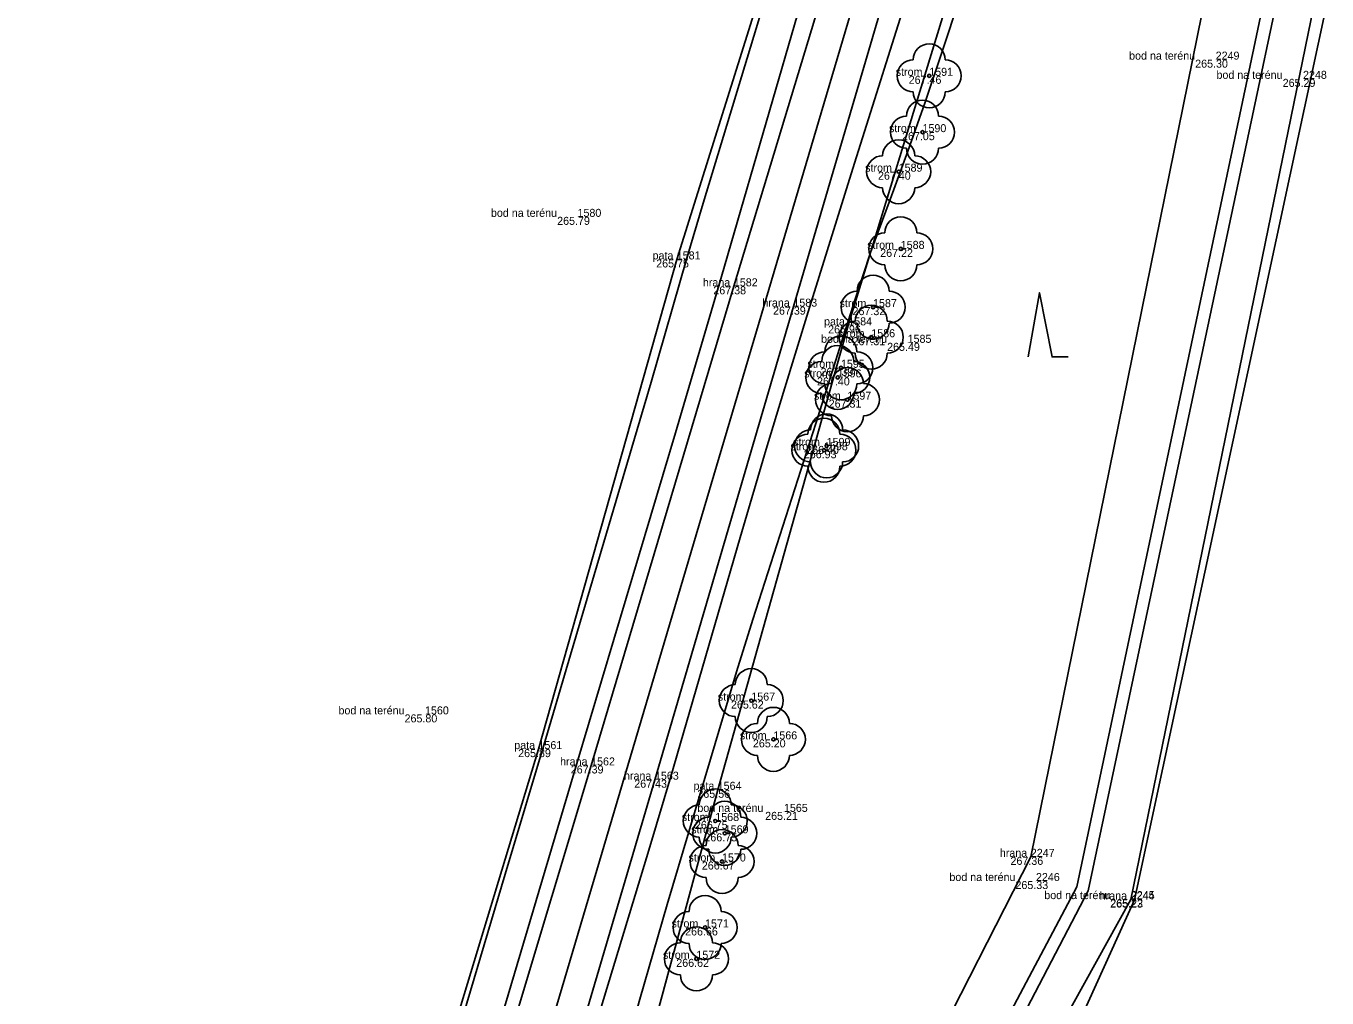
# Model space of a CAD drawing. Extents: x -567962 to -566460, y -1093720 to -1089838.
# Drawn here: x -567071.6 to -566990.3, y -1090541.7 to -1090481 of the extents above; entities that cross this region are included whole.
import ezdxf

# ---------------------------------------------------------------- set-up
doc = ezdxf.new("R2010")
doc.units = 0
for name, color, linetype in [('0_osa hráze', 7, 'Continuous'), ('bod_znacka', 7, 'Continuous'), ('cislo_bodu', 7, 'Continuous'), ('Doměření - kraj pole', 7, 'Continuous'), ('hrana_L', 7, 'Continuous'), ('kod_bodu', 7, 'Continuous'), ('norm_vrst', 7, 'Continuous'), ('ostatni', 7, 'Continuous'), ('stromy', 7, 'Continuous'), ('Vrstva 1', 7, 'Continuous'), ('vyska_bodu', 7, 'Continuous')]:
    doc.layers.add(name, color=color, linetype=linetype)

# ---------------------------------------------------------------- blocks, each defined once
blk = doc.blocks.new('3.08')
at = {"layer": 'Vrstva 1'}
blk.add_lwpolyline([(-0.07, 0), (0, 0.4), (0.08, 0), (0.18, 0)], dxfattribs=at)

msp = doc.modelspace()

# ---------------------------------------------------------------- linework, layer by layer
at = {"layer": '0_osa hráze'}
msp.add_lwpolyline([(-566992.633, -1090384.067), (-567007.197, -1090436.584), (-567067.25, -1090639.191), (-567071.646, -1090653.926)], dxfattribs=at)
at = {"layer": 'bod_znacka'}
for p, q in [((-566997.3, -1090483.05), (-566997.3, -1090483.05)), ((-567015.2, -1090484.06), (-567015.2, -1090484.06)), ((-566991.84, -1090484.25), (-566991.84, -1090484.25)), ((-567015.62, -1090487.58), (-567015.62, -1090487.58)), ((-567017.11, -1090490.05), (-567017.11, -1090490.05)), ((-567037.18, -1090492.87), (-567037.18, -1090492.87)), ((-567016.98, -1090494.87), (-567016.98, -1090494.87)), ((-567030.98, -1090495.53), (-567030.98, -1090495.53)), ((-567027.41, -1090497.21), (-567027.41, -1090497.21)), ((-567023.69, -1090498.48), (-567023.69, -1090498.48)), ((-567018.71, -1090498.51), (-567018.71, -1090498.51)), ((-567020.26, -1090499.65), (-567020.26, -1090499.65)), ((-567018.82, -1090500.39), (-567018.82, -1090500.39)), ((-567016.55, -1090500.74), (-567016.55, -1090500.74)), ((-567020.92, -1090502.9), (-567020.92, -1090502.9)), ((-567020.72, -1090502.3), (-567020.72, -1090502.3)), ((-567020.31, -1090504.29), (-567020.31, -1090504.29)), ((-567021.78, -1090507.45), (-567021.78, -1090507.45)), ((-567021.61, -1090507.18), (-567021.61, -1090507.18)), ((-567026.32, -1090523.09), (-567026.32, -1090523.09)), ((-567046.71, -1090523.95), (-567046.71, -1090523.95)), ((-567024.94, -1090525.51), (-567024.94, -1090525.51)), ((-567039.62, -1090526.12), (-567039.62, -1090526.12)), ((-567036.33, -1090527.14), (-567036.33, -1090527.14)), ((-567032.34, -1090528.03), (-567032.34, -1090528.03)), ((-567028.42, -1090528.66), (-567028.42, -1090528.66)), ((-567028.57, -1090530.61), (-567028.57, -1090530.61)), ((-567024.28, -1090530.04), (-567024.28, -1090530.04)), ((-567027.98, -1090531.38), (-567027.98, -1090531.38)), ((-567028.15, -1090533.14), (-567028.15, -1090533.14)), ((-567008.85, -1090532.85), (-567008.85, -1090532.85)), ((-567008.53, -1090534.36), (-567008.53, -1090534.36)), ((-567002.61, -1090535.52), (-567002.61, -1090535.52)), ((-567002.6, -1090535.49), (-567002.6, -1090535.49)), ((-567029.21, -1090537.26), (-567029.21, -1090537.26)), ((-567029.75, -1090539.22), (-567029.75, -1090539.22))]:
    msp.add_line(p, q, dxfattribs=at)
at = {"layer": 'Doměření - kraj pole'}
msp.add_lwpolyline([(-567047.906, -1090663.012), (-567047.627, -1090662.294), (-567014.86, -1090563.09), (-567002.362, -1090535.532), (-566955.49, -1090317.15), (-566941.63, -1090287.13), (-566940.57, -1090285.53), (-566924.46, -1090259.19), (-566900.35, -1090228.87), (-566877.72, -1090206.37), (-566851.19, -1090186.75), (-566766.44, -1090128.68), (-566717.21, -1090096.34), (-566711.98, -1090092.48)], dxfattribs=at)
at = {"layer": 'hrana_L'}
for p, q in [((-567030.98, -1090495.53), (-567022.3, -1090467.89)), ((-567018.93, -1090469.23), (-567027.41, -1090497.21)), ((-567023.69, -1090498.48), (-567015.36, -1090470.18)), ((-567011.59, -1090471.32), (-567020.26, -1090499.65)), ((-567039.62, -1090526.12), (-567030.98, -1090495.53)), ((-567027.41, -1090497.21), (-567036.33, -1090527.14)), ((-567032.34, -1090528.03), (-567023.69, -1090498.48)), ((-567020.26, -1090499.65), (-567028.42, -1090528.66)), ((-567048.19, -1090554.36), (-567039.62, -1090526.12)), ((-567044.9, -1090555.73), (-567036.33, -1090527.14)), ((-567040.92, -1090557.11), (-567032.34, -1090528.03)), ((-567028.42, -1090528.66), (-567036.65, -1090559.09))]:
    msp.add_line(p, q, dxfattribs=at)
for points in [[(-567053.87, -1090661.84), (-567020.06, -1090563.34), (-567005.258, -1090534.966), (-566958.763, -1090315.674), (-566944.67, -1090284.66), (-566926.49, -1090256.26), (-566902.65, -1090226.03), (-566881.28, -1090203.14), (-566853.44, -1090182.668), (-566715.257, -1090089.634)], [(-567050.54, -1090661.95), (-567017.83, -1090562.99), (-567002.61, -1090535.52), (-566957.72, -1090316.45), (-566942.31, -1090285.07), (-566925.11, -1090257.71), (-566901.37, -1090227.4), (-566879.5, -1090205.23), (-566852.16, -1090184), (-566767.57, -1090126.99), (-566713.28, -1090090.76)], [(-567054.63, -1090661.3), (-567021.1, -1090563.26), (-567005.966, -1090534.719), (-566959.79, -1090315.95), (-566954.53, -1090301.38)], [(-567056.9, -1090661.05), (-567024.166, -1090562.867), (-567008.85, -1090532.85), (-566986.05, -1090420.46), (-566964.67, -1090335.6)]]:
    msp.add_lwpolyline(points, dxfattribs=at)
at = {"layer": 'norm_vrst'}
for points in [[(-566996.014, -1090380.556), (-566996.729, -1090383.891), (-566997.836, -1090389.245), (-566998.16, -1090390.704), (-566998.565, -1090392.408), (-566999.415, -1090395.853), (-567000.577, -1090400.394), (-567003.099, -1090409.708), (-567007.472, -1090425.275), (-567010.547, -1090436.053), (-567013.879, -1090447.727), (-567016.833, -1090457.839), (-567020.353, -1090469.807), (-567022.825, -1090478.13), (-567024.79, -1090484.896), (-567028.172, -1090496.589), (-567031.048, -1090506.363), (-567037.228, -1090527.014), (-567046.993, -1090559.911), (-567047.484, -1090561.587), (-567048.887, -1090566.488), (-567053.022, -1090581.114), (-567055.12, -1090588.724)], [(-567049.953, -1090590.144), (-567048.297, -1090584.489), (-567040.503, -1090558.498), (-567039.972, -1090556.684), (-567038.82, -1090552.675), (-567038.279, -1090550.821), (-567036.614, -1090545.257), (-567032.664, -1090532.219), (-567031.35, -1090527.828), (-567027.02, -1090512.891), (-567025.39, -1090507.378), (-567024.313, -1090503.813), (-567022.688, -1090498.527), (-567019.868, -1090489.514), (-567016.268, -1090478.09)], [(-567047.076, -1090588.184), (-567045.854, -1090583.977), (-567040.678, -1090567.485), (-567040.181, -1090565.873), (-567039.168, -1090562.531), (-567038.192, -1090559.24), (-567037.675, -1090557.426), (-567034.982, -1090547.75), (-567033.279, -1090541.737), (-567031.572, -1090535.819), (-567028.863, -1090526.739), (-567027.241, -1090521.291), (-567026.223, -1090518.024), (-567022.288, -1090505.782), (-567021.269, -1090502.56), (-567020.711, -1090500.763), (-567019.81, -1090497.96), (-567018.867, -1090495.097), (-567017.637, -1090491.791), (-567016.545, -1090488.775), (-567015.461, -1090485.7), (-567014.383, -1090482.534), (-567013.312, -1090479.251)], [(-567025.817, -1090480.413), (-567029.333, -1090492.025), (-567030.341, -1090495.442), (-567032.587, -1090503.199), (-567037.894, -1090521.152), (-567039.05, -1090525.097), (-567041.711, -1090533.924), (-567047.346, -1090552.919), (-567047.876, -1090554.686), (-567053.853, -1090574.365), (-567054.803, -1090577.576), (-567055.717, -1090580.821), (-567056.18, -1090582.553), (-567059.106, -1090593.771)]]:
    msp.add_lwpolyline(points, dxfattribs=at)
at = {"layer": 'stromy'}
for centre in [(-567015.2, -1090484.06), (-567015.62, -1090487.58), (-567017.11, -1090490.05), (-567016.98, -1090494.87), (-567018.71, -1090498.51), (-567018.82, -1090500.39), (-567020.72, -1090502.3), (-567020.92, -1090502.9), (-567020.31, -1090504.29), (-567021.61, -1090507.18), (-567021.78, -1090507.45), (-567026.32, -1090523.09), (-567024.94, -1090525.51), (-567028.57, -1090530.61), (-567027.98, -1090531.38), (-567028.15, -1090533.14), (-567029.21, -1090537.26), (-567029.75, -1090539.22)]:
    msp.add_circle(centre, 0.1, dxfattribs=at)
for centre, start, end in [((-567015.2, -1090483.06), 0, 180), ((-567016.2, -1090484.06), 90, 270), ((-567014.2, -1090484.06), 270, 90), ((-567015.2, -1090485.06), 180, 0), ((-567015.62, -1090486.58), 0, 180), ((-567016.62, -1090487.58), 90, 270), ((-567014.62, -1090487.58), 270, 90), ((-567017.11, -1090489.05), 0, 180), ((-567018.11, -1090490.05), 90, 270), ((-567015.62, -1090488.58), 180, 0), ((-567016.11, -1090490.05), 270, 90), ((-567017.11, -1090491.05), 180, 0), ((-567016.98, -1090493.87), 0, 180), ((-567017.98, -1090494.87), 90, 270), ((-567015.98, -1090494.87), 270, 90), ((-567018.71, -1090497.51), 0, 180), ((-567016.98, -1090495.87), 180, 0), ((-567019.71, -1090498.51), 90, 270), ((-567017.71, -1090498.51), 270, 90), ((-567018.82, -1090499.39), 0, 180), ((-567019.82, -1090500.39), 90, 270), ((-567018.71, -1090499.51), 180, 0), ((-567017.82, -1090500.39), 270, 90), ((-567020.72, -1090501.3), 0, 180), ((-567021.72, -1090502.3), 90, 270), ((-567020.92, -1090501.9), 0, 180), ((-567018.82, -1090501.39), 180, 0), ((-567019.72, -1090502.3), 270, 90), ((-567021.92, -1090502.9), 90, 270), ((-567019.92, -1090502.9), 270, 90), ((-567020.31, -1090503.29), 0, 180), ((-567021.31, -1090504.29), 90, 270), ((-567020.72, -1090503.3), 180, 0), ((-567019.31, -1090504.29), 270, 90), ((-567020.92, -1090503.9), 180, 0), ((-567021.78, -1090506.45), 0, 180), ((-567021.61, -1090506.18), 0, 180), ((-567020.31, -1090505.29), 180, 0), ((-567022.61, -1090507.18), 90, 270), ((-567020.61, -1090507.18), 270, 90), ((-567022.78, -1090507.45), 90, 270), ((-567020.78, -1090507.45), 270, 90), ((-567021.78, -1090508.45), 180, 0), ((-567021.61, -1090508.18), 180, 0), ((-567026.32, -1090522.09), 0, 180), ((-567027.32, -1090523.09), 90, 270), ((-567025.32, -1090523.09), 270, 90), ((-567026.32, -1090524.09), 180, 0), ((-567024.94, -1090524.51), 0, 180), ((-567025.94, -1090525.51), 90, 270), ((-567023.94, -1090525.51), 270, 90), ((-567024.94, -1090526.51), 180, 0), ((-567028.57, -1090529.61), 0, 180), ((-567029.57, -1090530.61), 90, 270), ((-567027.98, -1090530.38), 0, 180), ((-567027.57, -1090530.61), 270, 90), ((-567028.98, -1090531.38), 90, 270), ((-567026.98, -1090531.38), 270, 90), ((-567028.15, -1090532.14), 0, 180), ((-567029.15, -1090533.14), 90, 270), ((-567028.57, -1090531.61), 180, 0), ((-567027.15, -1090533.14), 270, 90), ((-567027.98, -1090532.38), 180, 0), ((-567028.15, -1090534.14), 180, 0), ((-567029.21, -1090536.26), 0, 180), ((-567030.21, -1090537.26), 90, 270), ((-567028.21, -1090537.26), 270, 90), ((-567029.75, -1090538.22), 0, 180), ((-567030.75, -1090539.22), 90, 270), ((-567029.21, -1090538.26), 180, 0), ((-567028.75, -1090539.22), 270, 90), ((-567029.75, -1090540.22), 180, 0)]:
    msp.add_arc(centre, 1, start, end, dxfattribs=at)

# ---------------------------------------------------------------- block references
at = {"layer": 'ostatni', "xscale": 10, "yscale": 10}
msp.add_blockref('3.08', (-567008.318, -1090501.616), dxfattribs=at)

# ---------------------------------------------------------------- texts
at = {"layer": 'cislo_bodu'}
for s, p in [('2249', (-566997.3, -1090483.05)), ('1591', (-567015.2, -1090484.06)), ('2248', (-566991.84, -1090484.25)), ('1590', (-567015.62, -1090487.58)), ('1589', (-567017.11, -1090490.05)), ('1580', (-567037.18, -1090492.87)), ('1588', (-567016.98, -1090494.87)), ('1581', (-567030.98, -1090495.53)), ('1582', (-567027.41, -1090497.21)), ('1583', (-567023.69, -1090498.48)), ('1587', (-567018.71, -1090498.51)), ('1584', (-567020.26, -1090499.65)), ('1586', (-567018.82, -1090500.39)), ('1585', (-567016.55, -1090500.74)), ('1595', (-567020.72, -1090502.3)), ('1596', (-567020.92, -1090502.9)), ('1597', (-567020.31, -1090504.29)), ('1598', (-567021.78, -1090507.45)), ('1599', (-567021.61, -1090507.18)), ('1567', (-567026.32, -1090523.09)), ('1560', (-567046.71, -1090523.95)), ('1566', (-567024.94, -1090525.51)), ('1561', (-567039.62, -1090526.12)), ('1562', (-567036.33, -1090527.14)), ('1563', (-567032.34, -1090528.03)), ('1564', (-567028.42, -1090528.66)), ('1565', (-567024.28, -1090530.04)), ('1568', (-567028.57, -1090530.61)), ('1569', (-567027.98, -1090531.38)), ('1570', (-567028.15, -1090533.14)), ('2247', (-567008.85, -1090532.85)), ('2246', (-567008.53, -1090534.36)), ('2244', (-567002.61, -1090535.52)), ('2245', (-567002.6, -1090535.49)), ('1571', (-567029.21, -1090537.26)), ('1572', (-567029.75, -1090539.22))]:
    msp.add_text(s, height=0.5, dxfattribs=at).set_placement(p)
at = {"layer": 'kod_bodu'}
for s, p in [('bod na terénu', (-567002.709, -1090483.05)), ('strom', (-567017.294, -1090484.06)), ('bod na terénu', (-566997.249, -1090484.25)), ('strom', (-567017.714, -1090487.58)), ('strom', (-567019.204, -1090490.05)), ('bod na terénu', (-567042.589, -1090492.87)), ('strom', (-567019.074, -1090494.87)), ('pata', (-567032.492, -1090495.53)), ('hrana', (-567029.347, -1090497.21)), ('hrana', (-567025.627, -1090498.48)), ('strom', (-567020.804, -1090498.51)), ('pata', (-567021.772, -1090499.65)), ('bod na terénu', (-567021.959, -1090500.74)), ('strom', (-567020.914, -1090500.39)), ('strom', (-567022.814, -1090502.3)), ('strom', (-567023.014, -1090502.9)), ('strom', (-567022.404, -1090504.29)), ('strom', (-567023.874, -1090507.45)), ('strom', (-567023.704, -1090507.18)), ('strom', (-567028.414, -1090523.09)), ('bod na terénu', (-567052.119, -1090523.95)), ('pata', (-567041.132, -1090526.12)), ('strom', (-567027.034, -1090525.51)), ('hrana', (-567038.267, -1090527.14)), ('hrana', (-567034.277, -1090528.03)), ('pata', (-567029.932, -1090528.66)), ('bod na terénu', (-567029.689, -1090530.04)), ('strom', (-567030.664, -1090530.61)), ('strom', (-567030.074, -1090531.38)), ('hrana', (-567010.787, -1090532.85)), ('strom', (-567030.244, -1090533.14)), ('bod na terénu', (-567013.939, -1090534.36)), ('bod na terénu', (-567008.009, -1090535.49)), ('hrana', (-567004.547, -1090535.52)), ('strom', (-567031.304, -1090537.26)), ('strom', (-567031.844, -1090539.22))]:
    msp.add_text(s, height=0.5, dxfattribs=at).set_placement(p)
at = {"layer": 'vyska_bodu'}
for s, p in [('265.30', (-566998.579, -1090483.55)), ('267.46', (-567016.483, -1090484.56)), ('265.29', (-566993.11, -1090484.75)), ('267.05', (-567016.901, -1090488.08)), ('267.40', (-567018.403, -1090490.55)), ('265.79', (-567038.452, -1090493.37)), ('267.22', (-567018.263, -1090495.37)), ('265.75', (-567032.263, -1090496.03)), ('267.38', (-567028.693, -1090497.71)), ('267.39', (-567024.962, -1090498.98)), ('267.32', (-567019.993, -1090499.01)), ('265.96', (-567021.518, -1090500.15)), ('267.31', (-567019.995, -1090500.89)), ('265.49', (-567017.831, -1090501.24)), ('267.40', (-567022.213, -1090503.4)), ('267.39', (-567021.992, -1090502.8)), ('267.31', (-567021.485, -1090504.79)), ('266.93', (-567023.038, -1090507.95)), ('266.40', (-567022.889, -1090507.68)), ('265.62', (-567027.59, -1090523.59)), ('265.80', (-567047.989, -1090524.45)), ('265.20', (-567026.219, -1090526.01)), ('265.89', (-567040.89, -1090526.62)), ('267.39', (-567037.602, -1090527.64)), ('267.43', (-567033.635, -1090528.53)), ('265.56', (-567029.69, -1090529.16)), ('266.75', (-567029.842, -1090531.11)), ('265.21', (-567025.453, -1090530.54)), ('266.75', (-567029.252, -1090531.88)), ('266.67', (-567029.41, -1090533.64)), ('267.36', (-567010.122, -1090533.35)), ('265.33', (-567009.811, -1090534.86)), ('265.23', (-567003.891, -1090536.02)), ('265.22', (-567003.881, -1090535.99)), ('266.66', (-567030.456, -1090537.76)), ('266.62', (-567031.008, -1090539.72))]:
    msp.add_text(s, height=0.5, dxfattribs=at).set_placement(p)

doc.saveas('drawing.dxf')
